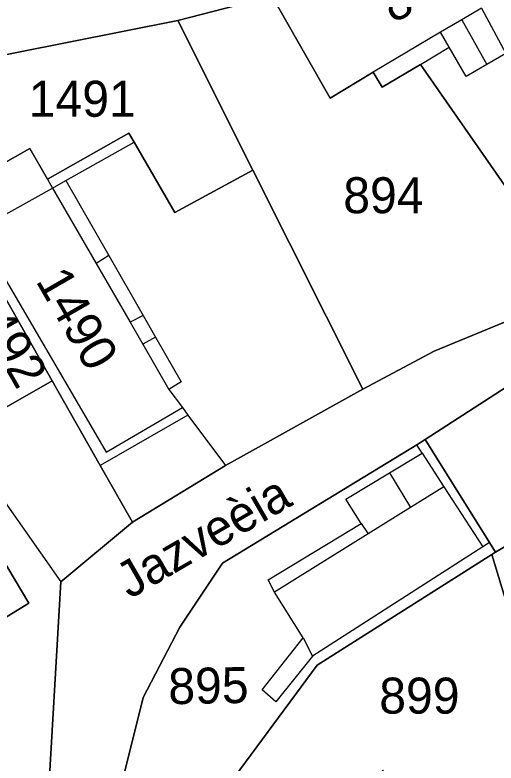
# Model space of a CAD drawing. Extents: x -263943 to -261149, y -1236934 to -1230686.
# Drawn here: x -262673.28 to -262646.54, y -1235225.63 to -1235184.07 of the extents above; entities that cross this region are included whole.
import ezdxf

# ---------------------------------------------------------------- set-up
doc = ezdxf.new("R2010")
doc.units = 0
for name, color, linetype in [('body_kn', 7, 'Continuous'), ('kladpar_druhypozemkov', 7, 'Continuous'), ('kladpar_hranice', 7, 'Continuous'), ('kladpar_parcelnecisla', 7, 'Continuous'), ('kladpar_plochy', 7, 'Continuous'), ('popisy', 7, 'Continuous'), ('zappar_hrandruhpozemk', 7, 'Continuous')]:
    doc.layers.add(name, color=color, linetype=linetype)

msp = doc.modelspace()

# ---------------------------------------------------------------- linework, layer by layer
at = {"layer": 'body_kn'}
for p, q in [((-262664.23, -1235184.38), (-262664.23, -1235184.38)), ((-262648.45, -1235184.35), (-262648.45, -1235184.35)), ((-262649.63, -1235185.04), (-262649.63, -1235185.04)), ((-262649.15, -1235185.87), (-262649.15, -1235185.87)), ((-262650.74, -1235186.82), (-262650.74, -1235186.82)), ((-262650.74, -1235186.82), (-262650.74, -1235186.82)), ((-262647.05, -1235186.83), (-262647.05, -1235186.83)), ((-262653.37, -1235187.25), (-262653.37, -1235187.25)), ((-262648.2, -1235187.5), (-262648.2, -1235187.5)), ((-262652.86, -1235188.09), (-262652.86, -1235188.09)), ((-262655.75, -1235188.69), (-262655.75, -1235188.69)), ((-262666.94, -1235190.65), (-262666.94, -1235190.65)), ((-262666.65, -1235191.14), (-262666.65, -1235191.14)), ((-262666.65, -1235191.14), (-262666.65, -1235191.14)), ((-262672.45, -1235191.5), (-262672.45, -1235191.5)), ((-262660.06, -1235192.69), (-262660.06, -1235192.69)), ((-262660.06, -1235192.69), (-262660.06, -1235192.69)), ((-262671.47, -1235193.19), (-262671.47, -1235193.19)), ((-262671.47, -1235193.19), (-262671.47, -1235193.19)), ((-262670.45, -1235193.28), (-262670.45, -1235193.28)), ((-262671.18, -1235193.69), (-262671.18, -1235193.69)), ((-262664.39, -1235195.05), (-262664.39, -1235195.05)), ((-262668.06, -1235197.44), (-262668.06, -1235197.44)), ((-262668.06, -1235197.44), (-262668.06, -1235197.44)), ((-262668.76, -1235197.88), (-262668.76, -1235197.88)), ((-262666.15, -1235200.77), (-262666.15, -1235200.77)), ((-262666.15, -1235200.77), (-262666.15, -1235200.77)), ((-262666.87, -1235201.15), (-262666.87, -1235201.15)), ((-262665.46, -1235201.98), (-262665.46, -1235201.98)), ((-262665.46, -1235201.98), (-262665.46, -1235201.98)), ((-262666.17, -1235202.36), (-262666.17, -1235202.36)), ((-262649.97, -1235202.75), (-262649.97, -1235202.75)), ((-262671.2, -1235204.41), (-262671.2, -1235204.41)), ((-262664.04, -1235204.46), (-262664.04, -1235204.46)), ((-262664.72, -1235204.88), (-262664.72, -1235204.88)), ((-262664.72, -1235204.88), (-262664.72, -1235204.88)), ((-262653.95, -1235204.87), (-262653.95, -1235204.87)), ((-262663.97, -1235205.89), (-262663.97, -1235205.89)), ((-262663.66, -1235206.3), (-262663.66, -1235206.3)), ((-262650.47, -1235207.66), (-262650.47, -1235207.66)), ((-262650.94, -1235207.95), (-262650.94, -1235207.95)), ((-262668.2, -1235208.36), (-262668.2, -1235208.36)), ((-262650.64, -1235208.42), (-262650.64, -1235208.42)), ((-262650.64, -1235208.42), (-262650.64, -1235208.42)), ((-262668.54, -1235209.1), (-262668.54, -1235209.1)), ((-262661.58, -1235209.11), (-262661.58, -1235209.11)), ((-262652.46, -1235209.52), (-262652.46, -1235209.52)), ((-262652.46, -1235209.52), (-262652.46, -1235209.52)), ((-262649.45, -1235210.29), (-262649.45, -1235210.29)), ((-262654.88, -1235210.97), (-262654.88, -1235210.97)), ((-262651.3, -1235211.44), (-262651.3, -1235211.44)), ((-262666.75, -1235212.25), (-262666.75, -1235212.25)), ((-262654.03, -1235212.32), (-262654.03, -1235212.32)), ((-262654.03, -1235212.32), (-262654.03, -1235212.32)), ((-262653.65, -1235212.9), (-262653.65, -1235212.9)), ((-262646.9, -1235213.38), (-262646.9, -1235213.38)), ((-262646.9, -1235213.38), (-262646.9, -1235213.38)), ((-262647.27, -1235213.62), (-262647.27, -1235213.62)), ((-262646.78, -1235214.05), (-262646.78, -1235214.05)), ((-262646.57, -1235213.92), (-262646.57, -1235213.92)), ((-262646.57, -1235213.92), (-262646.57, -1235213.92)), ((-262661.74, -1235214.53), (-262661.74, -1235214.53)), ((-262670.73, -1235215.56), (-262670.73, -1235215.56)), ((-262670.73, -1235215.56), (-262670.73, -1235215.56)), ((-262659.2, -1235215.46), (-262659.2, -1235215.46)), ((-262658.86, -1235216.14), (-262658.86, -1235216.14)), ((-262658.86, -1235216.14), (-262658.86, -1235216.14)), ((-262672.51, -1235216.75), (-262672.51, -1235216.75)), ((-262664.12, -1235218.09), (-262664.12, -1235218.09)), ((-262657.25, -1235218.68), (-262657.25, -1235218.68)), ((-262657.25, -1235218.68), (-262657.25, -1235218.68)), ((-262656.74, -1235219.7), (-262656.74, -1235219.7)), ((-262656.48, -1235220.2), (-262656.48, -1235220.2)), ((-262659.53, -1235221.56), (-262659.53, -1235221.56)), ((-262666.15, -1235221.99), (-262666.15, -1235221.99)), ((-262658.77, -1235222.24), (-262658.77, -1235222.24))]:
    msp.add_line(p, q, dxfattribs=at)
at = {"layer": 'kladpar_druhypozemkov'}
for p, q in [((-262670.52, -1235187.73), (-262670.52, -1235187.73)), ((-262652.6, -1235192.69), (-262652.6, -1235192.69)), ((-262669.3, -1235200.25), (-262669.3, -1235200.25)), ((-262662.18, -1235220.64), (-262662.18, -1235220.64)), ((-262650.7, -1235220.79), (-262650.7, -1235220.79))]:
    msp.add_line(p, q, dxfattribs=at)
at = {"layer": 'kladpar_hranice'}
for points in [[(-262643.45, -1235181.39), (-262636.5, -1235189.18), (-262639.38, -1235191.39), (-262644.8, -1235195.37), (-262650.74, -1235186.82), (-262652.86, -1235188.09), (-262653.37, -1235187.25), (-262655.75, -1235188.69), (-262658.53, -1235183.82), (-262658.89, -1235183.19), (-262646.51, -1235176.14), (-262646.27, -1235176.56), (-262643.94, -1235180.55), (-262643.45, -1235181.39)], [(-262621.41, -1235182.47), (-262627.93, -1235187.14), (-262631.15, -1235190.87), (-262632.85, -1235193.75), (-262634.37, -1235196.46), (-262640.22, -1235201.04), (-262650.47, -1235207.66), (-262650.94, -1235207.95), (-262661.74, -1235214.53), (-262664.12, -1235218.09), (-262666.15, -1235221.99), (-262667.67, -1235228.09), (-262668.26, -1235230.64), (-262669.27, -1235233.18), (-262672.57, -1235237.93), (-262677.23, -1235244.71)], [(-262658.97, -1235183.02), (-262664.23, -1235184.38), (-262679.24, -1235187.36)], [(-262641.92, -1235197.83), (-262645.22, -1235200.79), (-262649.97, -1235202.75), (-262653.95, -1235204.87), (-262660.06, -1235192.69), (-262664.23, -1235184.38), (-262658.97, -1235183.02), (-262658.89, -1235183.19), (-262658.53, -1235183.82), (-262655.75, -1235188.69), (-262653.37, -1235187.25), (-262652.86, -1235188.09), (-262650.74, -1235186.82), (-262644.8, -1235195.37), (-262639.38, -1235191.39), (-262638.27, -1235193.67), (-262641.92, -1235197.83)], [(-262666.65, -1235191.14), (-262666.94, -1235190.65), (-262671.47, -1235193.19), (-262672.45, -1235191.5), (-262676.67, -1235193.88), (-262677.06, -1235194.09), (-262677.37, -1235193.54), (-262677.58, -1235192.85), (-262678.21, -1235190.76), (-262679.24, -1235187.36), (-262664.23, -1235184.38), (-262660.06, -1235192.69), (-262664.39, -1235195.05), (-262666.65, -1235191.14)], [(-262673.43, -1235233.78), (-262671.57, -1235229.45), (-262671.48, -1235228.61), (-262670.73, -1235215.56), (-262666.75, -1235212.25), (-262661.58, -1235209.11), (-262653.95, -1235204.87), (-262649.97, -1235202.75), (-262645.22, -1235200.79), (-262641.92, -1235197.83), (-262638.27, -1235193.67), (-262639.38, -1235191.39), (-262636.5, -1235189.18), (-262633.44, -1235186.89), (-262629.55, -1235184.01)], [(-262680.59, -1235193.88), (-262681.27, -1235191.76), (-262680.93, -1235191.59), (-262681.44, -1235190.07), (-262682.38, -1235190.24), (-262683.06, -1235188.12), (-262681.95, -1235187.95), (-262679.24, -1235187.36), (-262678.21, -1235190.76), (-262677.58, -1235192.85), (-262677.37, -1235193.54), (-262677.06, -1235194.09), (-262671.2, -1235204.41), (-262674.3, -1235206.16), (-262678.64, -1235198.71), (-262680.59, -1235193.88)], [(-262670.73, -1235215.56), (-262671.48, -1235228.61), (-262673.69, -1235227.59), (-262677.97, -1235220.3), (-262678.05, -1235220.17), (-262677.6, -1235219.89), (-262672.51, -1235216.75), (-262678.36, -1235206.93), (-262677.54, -1235206.42), (-262681.75, -1235201.19), (-262685.59, -1235196.43), (-262686.61, -1235197.02), (-262686.95, -1235196.6), (-262682.38, -1235190.24), (-262681.44, -1235190.07), (-262680.93, -1235191.59), (-262681.27, -1235191.76), (-262680.59, -1235193.88), (-262678.64, -1235198.71), (-262674.3, -1235206.16), (-262671.2, -1235204.41), (-262668.54, -1235209.1), (-262666.75, -1235212.25), (-262670.73, -1235215.56)], [(-262660.06, -1235192.69), (-262653.95, -1235204.87), (-262661.58, -1235209.11), (-262666.75, -1235212.25), (-262668.54, -1235209.1), (-262671.2, -1235204.41), (-262677.06, -1235194.09), (-262676.67, -1235193.88), (-262672.45, -1235191.5), (-262671.47, -1235193.19), (-262666.94, -1235190.65), (-262666.65, -1235191.14), (-262664.39, -1235195.05), (-262660.06, -1235192.69)], [(-262643.85, -1235212.31), (-262646.57, -1235213.92), (-262646.9, -1235213.38), (-262650.47, -1235207.66), (-262640.22, -1235201.04), (-262634.37, -1235196.46), (-262631.22, -1235200.2), (-262629.45, -1235202.3), (-262629.87, -1235202.59), (-262634.34, -1235197.01), (-262637.88, -1235199.8), (-262633.6, -1235205.19), (-262643.85, -1235212.31)], [(-262683.83, -1235210.3), (-262683.26, -1235209.95), (-262683.05, -1235209.82), (-262682.48, -1235209.47), (-262678.36, -1235206.93), (-262672.51, -1235216.75), (-262677.6, -1235219.89), (-262678.05, -1235220.17), (-262683.83, -1235210.3)], [(-262646.57, -1235213.92), (-262646.78, -1235214.05), (-262656.48, -1235220.2), (-262663.51, -1235229.7), (-262667.67, -1235228.09), (-262666.15, -1235221.99), (-262664.12, -1235218.09), (-262661.74, -1235214.53), (-262650.94, -1235207.95), (-262650.47, -1235207.66), (-262646.9, -1235213.38), (-262646.57, -1235213.92)], [(-262640.28, -1235222.9), (-262643.42, -1235225.1), (-262646.78, -1235214.05), (-262646.57, -1235213.92), (-262643.85, -1235212.31), (-262640.12, -1235216.46), (-262642.57, -1235219.85), (-262640.28, -1235222.9)], [(-262652.83, -1235226.04), (-262657.23, -1235231.73), (-262663.51, -1235229.7), (-262656.48, -1235220.2), (-262646.78, -1235214.05), (-262643.42, -1235225.1), (-262650.02, -1235230.45), (-262652.83, -1235226.04)]]:
    msp.add_lwpolyline(points, dxfattribs=at)
at = {"layer": 'kladpar_plochy'}
for points in [[(-262643.45, -1235181.39), (-262636.5, -1235189.18), (-262639.38, -1235191.39), (-262644.8, -1235195.37), (-262650.74, -1235186.82), (-262652.86, -1235188.09), (-262653.37, -1235187.25), (-262655.75, -1235188.69), (-262658.53, -1235183.82), (-262658.89, -1235183.19), (-262646.51, -1235176.14), (-262646.27, -1235176.56), (-262643.94, -1235180.55)], [(-262641.92, -1235197.83), (-262645.22, -1235200.79), (-262649.97, -1235202.75), (-262653.95, -1235204.87), (-262660.06, -1235192.69), (-262664.23, -1235184.38), (-262658.97, -1235183.02), (-262658.89, -1235183.19), (-262658.53, -1235183.82), (-262655.75, -1235188.69), (-262653.37, -1235187.25), (-262652.86, -1235188.09), (-262650.74, -1235186.82), (-262644.8, -1235195.37), (-262639.38, -1235191.39), (-262638.27, -1235193.67)], [(-262666.65, -1235191.14), (-262666.94, -1235190.65), (-262671.47, -1235193.19), (-262672.45, -1235191.5), (-262676.67, -1235193.88), (-262677.06, -1235194.09), (-262677.37, -1235193.54), (-262677.58, -1235192.85), (-262678.21, -1235190.76), (-262679.24, -1235187.36), (-262664.23, -1235184.38), (-262660.06, -1235192.69), (-262664.39, -1235195.05)], [(-262680.59, -1235193.88), (-262681.27, -1235191.76), (-262680.93, -1235191.59), (-262681.44, -1235190.07), (-262682.38, -1235190.24), (-262683.06, -1235188.12), (-262681.95, -1235187.95), (-262679.24, -1235187.36), (-262678.21, -1235190.76), (-262677.58, -1235192.85), (-262677.37, -1235193.54), (-262677.06, -1235194.09), (-262671.2, -1235204.41), (-262674.3, -1235206.16), (-262678.64, -1235198.71)], [(-262670.73, -1235215.56), (-262671.48, -1235228.61), (-262673.69, -1235227.59), (-262677.97, -1235220.3), (-262678.05, -1235220.17), (-262677.6, -1235219.89), (-262672.51, -1235216.75), (-262678.36, -1235206.93), (-262677.54, -1235206.42), (-262681.75, -1235201.19), (-262685.59, -1235196.43), (-262686.61, -1235197.02), (-262686.95, -1235196.6), (-262682.38, -1235190.24), (-262681.44, -1235190.07), (-262680.93, -1235191.59), (-262681.27, -1235191.76), (-262680.59, -1235193.88), (-262678.64, -1235198.71), (-262674.3, -1235206.16), (-262671.2, -1235204.41), (-262668.54, -1235209.1), (-262666.75, -1235212.25)], [(-262660.06, -1235192.69), (-262653.95, -1235204.87), (-262661.58, -1235209.11), (-262666.75, -1235212.25), (-262668.54, -1235209.1), (-262671.2, -1235204.41), (-262677.06, -1235194.09), (-262676.67, -1235193.88), (-262672.45, -1235191.5), (-262671.47, -1235193.19), (-262666.94, -1235190.65), (-262666.65, -1235191.14), (-262664.39, -1235195.05)], [(-262643.85, -1235212.31), (-262646.57, -1235213.92), (-262646.9, -1235213.38), (-262650.47, -1235207.66), (-262640.22, -1235201.04), (-262634.37, -1235196.46), (-262631.22, -1235200.2), (-262629.45, -1235202.3), (-262629.87, -1235202.59), (-262634.34, -1235197.01), (-262637.88, -1235199.8), (-262633.6, -1235205.19)], [(-262683.83, -1235210.3), (-262683.26, -1235209.95), (-262683.05, -1235209.82), (-262682.48, -1235209.47), (-262678.36, -1235206.93), (-262672.51, -1235216.75), (-262677.6, -1235219.89), (-262678.05, -1235220.17)], [(-262646.57, -1235213.92), (-262646.78, -1235214.05), (-262656.48, -1235220.2), (-262663.51, -1235229.7), (-262667.67, -1235228.09), (-262666.15, -1235221.99), (-262664.12, -1235218.09), (-262661.74, -1235214.53), (-262650.94, -1235207.95), (-262650.47, -1235207.66), (-262646.9, -1235213.38)], [(-262640.28, -1235222.9), (-262643.42, -1235225.1), (-262646.78, -1235214.05), (-262646.57, -1235213.92), (-262643.85, -1235212.31), (-262640.12, -1235216.46), (-262642.57, -1235219.85)], [(-262652.83, -1235226.04), (-262657.23, -1235231.73), (-262663.51, -1235229.7), (-262656.48, -1235220.2), (-262646.78, -1235214.05), (-262643.42, -1235225.1), (-262650.02, -1235230.45)]]:
    msp.add_lwpolyline(points, close=True, dxfattribs=at)
for points in [[(-262621.41, -1235182.47), (-262627.93, -1235187.14), (-262631.15, -1235190.87), (-262632.85, -1235193.75), (-262634.37, -1235196.46), (-262640.22, -1235201.04), (-262650.47, -1235207.66), (-262650.94, -1235207.95), (-262661.74, -1235214.53), (-262664.12, -1235218.09), (-262666.15, -1235221.99), (-262667.67, -1235228.09), (-262668.26, -1235230.64), (-262669.27, -1235233.18), (-262672.57, -1235237.93), (-262677.23, -1235244.71)], [(-262658.97, -1235183.02), (-262664.23, -1235184.38), (-262679.24, -1235187.36)], [(-262673.43, -1235233.78), (-262671.57, -1235229.45), (-262671.48, -1235228.61), (-262670.73, -1235215.56), (-262666.75, -1235212.25), (-262661.58, -1235209.11), (-262653.95, -1235204.87), (-262649.97, -1235202.75), (-262645.22, -1235200.79), (-262641.92, -1235197.83), (-262638.27, -1235193.67), (-262639.38, -1235191.39), (-262636.5, -1235189.18), (-262633.44, -1235186.89), (-262629.55, -1235184.01)]]:
    msp.add_lwpolyline(points, dxfattribs=at)
at = {"layer": 'zappar_hrandruhpozemk'}
for p, q in [((-262647.34, -1235183.69), (-262648.45, -1235184.35)), ((-262648.45, -1235184.35), (-262647.05, -1235186.83)), ((-262650.74, -1235186.82), (-262649.15, -1235185.87)), ((-262670.45, -1235193.28), (-262666.65, -1235191.14)), ((-262671.47, -1235193.19), (-262671.18, -1235193.69)), ((-262671.18, -1235193.69), (-262670.45, -1235193.28)), ((-262675.4, -1235196.05), (-262671.18, -1235193.69)), ((-262675.4, -1235196.05), (-262668.2, -1235208.36)), ((-262668.06, -1235197.44), (-262668.76, -1235197.88)), ((-262666.15, -1235200.77), (-262666.87, -1235201.15)), ((-262665.46, -1235201.98), (-262666.17, -1235202.36)), ((-262668.2, -1235208.36), (-262663.97, -1235205.89)), ((-262677.27, -1235206.25), (-262670.73, -1235215.56)), ((-262663.66, -1235206.3), (-262668.54, -1235209.1)), ((-262663.66, -1235206.3), (-262661.58, -1235209.11)), ((-262650.64, -1235208.42), (-262649.45, -1235210.29)), ((-262652.46, -1235209.52), (-262651.3, -1235211.44)), ((-262649.45, -1235210.29), (-262647.27, -1235213.62)), ((-262654.03, -1235212.32), (-262653.65, -1235212.9)), ((-262657.25, -1235218.68), (-262656.74, -1235219.7))]:
    msp.add_line(p, q, dxfattribs=at)
for points in [[(-262647.34, -1235183.69), (-262646, -1235186.22), (-262647.05, -1235186.83), (-262648.2, -1235187.5), (-262649.15, -1235185.87), (-262649.63, -1235185.04)], [(-262648.45, -1235184.35), (-262649.63, -1235185.04), (-262653.37, -1235187.25)], [(-262670.45, -1235193.28), (-262668.06, -1235197.44), (-262666.15, -1235200.77), (-262665.46, -1235201.98), (-262664.04, -1235204.46), (-262664.72, -1235204.88)], [(-262671.18, -1235193.69), (-262668.76, -1235197.88), (-262666.87, -1235201.15), (-262666.17, -1235202.36), (-262664.72, -1235204.88)], [(-262664.72, -1235204.88), (-262663.97, -1235205.89), (-262663.66, -1235206.3)], [(-262658.86, -1235216.14), (-262659.2, -1235215.46), (-262654.03, -1235212.32), (-262654.88, -1235210.97), (-262652.46, -1235209.52), (-262650.64, -1235208.42), (-262650.94, -1235207.95)], [(-262649.45, -1235210.29), (-262651.3, -1235211.44), (-262653.65, -1235212.9), (-262658.86, -1235216.14)], [(-262646.9, -1235213.38), (-262647.27, -1235213.62), (-262656.74, -1235219.7), (-262658.77, -1235222.24), (-262659.53, -1235221.56)], [(-262659.53, -1235221.56), (-262657.25, -1235218.68), (-262658.86, -1235216.14)]]:
    msp.add_lwpolyline(points, dxfattribs=at)

# ---------------------------------------------------------------- texts
at = {"layer": 'kladpar_parcelnecisla'}
for s, rotation, p in [('893', 30, (-262652.247, -1235184.582)), ('1490', 300, (-262672.152, -1235198.844)), ('1492', 300, (-262676.09, -1235199.816)), ('895', 1, (-262664.738, -1235222.371))]:
    msp.add_text(s, height=2, rotation=rotation, dxfattribs=at).set_placement(p)
for s, p in [('1491', (-262672.511, -1235189.73)), ('894', (-262655.03, -1235195.09)), ('899', (-262653.03, -1235222.89))]:
    msp.add_text(s, height=2, dxfattribs=at).set_placement(p)
at = {"layer": 'popisy'}
msp.add_text('Jazveèia', height=2, rotation=30, dxfattribs=at).set_placement((-262666.898, -1235216.544))

doc.saveas('drawing.dxf')
